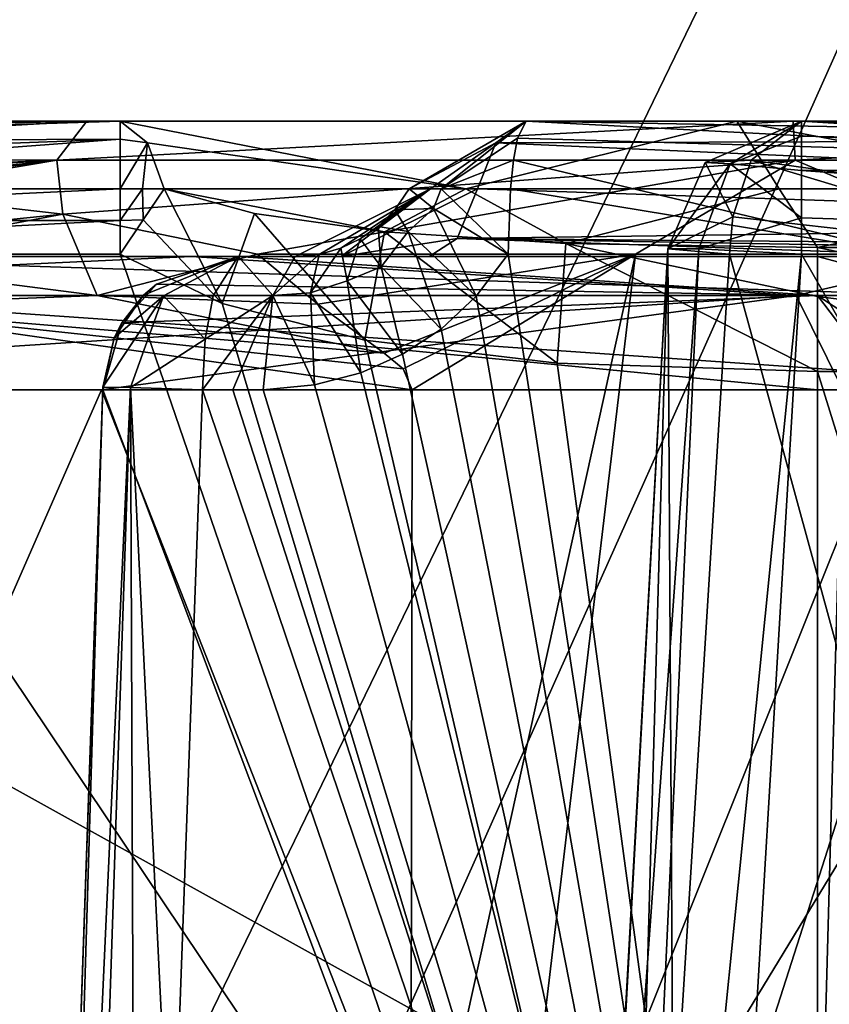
# Model space of a CAD drawing. Header units: millimetres. Extents: x -36.5 to 36.5, y -8.8 to 41.6.
# Tile 377 of 428: x 15.8 to 17, y 30.5 to 32. Entities that reach past the tile are written whole.
import ezdxf

# ---------------------------------------------------------------- set-up
doc = ezdxf.new("R2010")
doc.units = ezdxf.units.MM
doc.header["$LTSCALE"] = 65.185185
for name, color, linetype in [('1002', 7, 'CONTINUOUS'), ('1003', 7, 'CONTINUOUS'), ('1004', 7, 'CONTINUOUS'), ('1006', 7, 'CONTINUOUS'), ('1007', 7, 'CONTINUOUS'), ('1008', 7, 'CONTINUOUS'), ('1009', 7, 'CONTINUOUS'), ('1010', 7, 'CONTINUOUS'), ('1011', 7, 'CONTINUOUS'), ('1012', 7, 'CONTINUOUS'), ('326', 7, 'CONTINUOUS'), ('327', 7, 'CONTINUOUS'), ('366', 7, 'CONTINUOUS'), ('383', 7, 'CONTINUOUS'), ('525', 7, 'CONTINUOUS'), ('527', 7, 'CONTINUOUS'), ('574', 7, 'CONTINUOUS'), ('652', 7, 'CONTINUOUS'), ('658', 7, 'CONTINUOUS'), ('678', 7, 'CONTINUOUS'), ('679', 7, 'CONTINUOUS'), ('695', 7, 'CONTINUOUS'), ('806', 7, 'CONTINUOUS'), ('812', 7, 'CONTINUOUS'), ('850', 7, 'CONTINUOUS'), ('873', 7, 'CONTINUOUS'), ('874', 7, 'CONTINUOUS'), ('875', 7, 'CONTINUOUS'), ('878', 7, 'CONTINUOUS'), ('880', 7, 'CONTINUOUS'), ('882', 7, 'CONTINUOUS'), ('963', 7, 'CONTINUOUS'), ('965', 7, 'CONTINUOUS'), ('967', 7, 'CONTINUOUS'), ('971', 7, 'CONTINUOUS'), ('974', 7, 'CONTINUOUS'), ('975', 7, 'CONTINUOUS'), ('976', 7, 'CONTINUOUS'), ('977', 7, 'CONTINUOUS'), ('978', 7, 'CONTINUOUS'), ('987', 7, 'CONTINUOUS'), ('988', 7, 'CONTINUOUS'), ('992', 7, 'CONTINUOUS'), ('993', 7, 'CONTINUOUS'), ('994', 7, 'CONTINUOUS'), ('995', 7, 'CONTINUOUS')]:
    doc.layers.add(name, color=color, linetype=linetype)

msp = doc.modelspace()

# ---------------------------------------------------------------- linework, layer by layer
at = {"layer": '1002', "color": 7, "linetype": 'Continuous'}
for points in [[(15.97, 31.7, -10.5792), (15.97, 31.6534, -10.5597), (16.003, 31.7, -10.5824), (15.97, 31.7, -10.5792)], [(16.003, 31.7, -10.5824), (15.97, 31.6534, -10.5597), (16.004, 31.6544, -10.563), (16.003, 31.7, -10.5824)], [(16.0348, 31.7, -10.5918), (16.003, 31.7, -10.5824), (16.004, 31.6544, -10.563), (16.0348, 31.7, -10.5918)], [(15.97, 31.6534, -10.5597), (15.97, 31.6035, -10.5524), (16.004, 31.6544, -10.563), (15.97, 31.6534, -10.5597)]]:
    msp.add_3dface(points, dxfattribs=at)
at = {"layer": '1003', "color": 7, "linetype": 'Continuous'}
for points in [[(16.1206, 31.5306, -10.5512), (16.0348, 31.7, -10.5918), (16.004, 31.6544, -10.563), (16.1206, 31.5306, -10.5512)], [(16.0348, 31.7, -10.5918), (16.1206, 31.5306, -10.5512), (16.1682, 31.6636, -10.6129), (16.0348, 31.7, -10.5918)], [(16.1206, 31.5306, -10.5512), (16.3311, 31.4765, -10.5502), (16.1682, 31.6636, -10.6129), (16.1206, 31.5306, -10.5512)], [(16.3311, 31.4765, -10.5502), (16.3604, 31.6365, -10.6387), (16.1682, 31.6636, -10.6129), (16.3311, 31.4765, -10.5502)], [(15.97, 31.6035, -10.5524), (16.1206, 31.5306, -10.5512), (16.004, 31.6544, -10.563), (15.97, 31.6035, -10.5524)], [(16.3311, 31.4765, -10.5502), (16.6154, 31.4426, -10.5496), (16.3604, 31.6365, -10.6387), (16.3311, 31.4765, -10.5502)], [(16.6154, 31.4426, -10.5496), (16.6282, 31.6195, -10.6643), (16.3604, 31.6365, -10.6387), (16.6154, 31.4426, -10.5496)], [(16.6154, 31.4426, -10.5496), (17, 31.4301, -10.5494), (16.6282, 31.6195, -10.6643), (16.6154, 31.4426, -10.5496)], [(16.6282, 31.6195, -10.6643), (17, 31.4301, -10.5494), (17, 31.5413, -10.5855), (16.6282, 31.6195, -10.6643)], [(17, 31.6133, -10.6777), (16.6282, 31.6195, -10.6643), (17, 31.5413, -10.5855), (17, 31.6133, -10.6777)]]:
    msp.add_3dface(points, dxfattribs=at)
at = {"layer": '1004', "color": 7, "linetype": 'Continuous'}
for points in [[(17.8886, 31.4301, -10.3749), (17.4775, 31.6133, -10.6312), (17, 31.6133, -10.6777), (17.8886, 31.4301, -10.3749)], [(17.8886, 31.4301, -10.3749), (17, 31.6133, -10.6777), (17, 31.5413, -10.5855), (17.8886, 31.4301, -10.3749)], [(17, 31.4301, -10.5494), (17.8886, 31.4301, -10.3749), (17, 31.5413, -10.5855), (17, 31.4301, -10.5494)]]:
    msp.add_3dface(points, dxfattribs=at)
at = {"layer": '1006', "color": 7, "linetype": 'Continuous'}
for points in [[(17, 31.6, -5.6511), (17.1148, 31.6, -5.6537), (17.2168, 31.5426, -5.8011), (17, 31.6, -5.6511)], [(17, 31.6, -5.6511), (17.2168, 31.5426, -5.8011), (17, 31.5426, -5.7913), (17, 31.6, -5.6511)], [(17.1058, 31.4035, -5.8534), (17, 31.4035, -5.8511), (17, 31.5426, -5.7913), (17.1058, 31.4035, -5.8534)], [(17.2114, 31.4035, -5.8606), (17.1058, 31.4035, -5.8534), (17, 31.5426, -5.7913), (17.2114, 31.4035, -5.8606)], [(17.2168, 31.5426, -5.8011), (17.2114, 31.4035, -5.8606), (17, 31.5426, -5.7913), (17.2168, 31.5426, -5.8011)]]:
    msp.add_3dface(points, dxfattribs=at)
at = {"layer": '1007', "color": 7, "linetype": 'Continuous'}
for points in [[(16.0234, 31.5594, -5.7719), (16.1442, 31.6, -5.6511), (17, 31.5426, -5.7913), (16.0234, 31.5594, -5.7719)], [(16.1442, 31.6, -5.6511), (17, 31.6, -5.6511), (17, 31.5426, -5.7913), (16.1442, 31.6, -5.6511)], [(15.9723, 31.5023, -5.823), (16.0234, 31.5594, -5.7719), (17, 31.5426, -5.7913), (15.9723, 31.5023, -5.823)], [(17, 31.4035, -5.8511), (15.9723, 31.5023, -5.823), (17, 31.5426, -5.7913), (17, 31.4035, -5.8511)], [(17, 31.4035, -5.8511), (15.9442, 31.4035, -5.8511), (15.9723, 31.5023, -5.823), (17, 31.4035, -5.8511)]]:
    msp.add_3dface(points, dxfattribs=at)
at = {"layer": '1008', "color": 7, "linetype": 'Continuous'}
for points in [[(16.0042, 31.5429, -5.0636), (16.1442, 31.6, -5.0636), (16.0234, 31.5594, -5.7719), (16.0042, 31.5429, -5.0636)], [(16.1442, 31.6, -5.0636), (16.1442, 31.6, -5.6511), (16.0234, 31.5594, -5.7719), (16.1442, 31.6, -5.0636)], [(15.9723, 31.5023, -5.823), (16.0042, 31.5429, -5.0636), (16.0234, 31.5594, -5.7719), (15.9723, 31.5023, -5.823)], [(15.961, 31.4803, -5.0636), (16.0042, 31.5429, -5.0636), (15.9723, 31.5023, -5.823), (15.961, 31.4803, -5.0636)], [(15.9442, 31.4035, -5.8511), (15.961, 31.4803, -5.0636), (15.9723, 31.5023, -5.823), (15.9442, 31.4035, -5.8511)], [(15.9442, 31.4035, -5.8511), (15.9443, 31.407, -5.0636), (15.961, 31.4803, -5.0636), (15.9442, 31.4035, -5.8511)]]:
    msp.add_3dface(points, dxfattribs=at)
at = {"layer": '1009', "color": 7, "linetype": 'Continuous'}
for points in [[(16.1442, 31.6, -5.0636), (16.0042, 31.5429, -5.0636), (16.0337, 31.5422, -4.9766), (16.1442, 31.6, -5.0636)], [(16.1072, 31.5423, -4.928), (16.1442, 31.6, -5.0636), (16.0337, 31.5422, -4.9766), (16.1072, 31.5423, -4.928)], [(15.9443, 31.407, -5.0636), (15.9853, 31.4066, -4.9422), (16.0337, 31.5422, -4.9766), (15.9443, 31.407, -5.0636)], [(15.961, 31.4803, -5.0636), (15.9443, 31.407, -5.0636), (16.0337, 31.5422, -4.9766), (15.961, 31.4803, -5.0636)], [(16.0042, 31.5429, -5.0636), (15.961, 31.4803, -5.0636), (16.0337, 31.5422, -4.9766), (16.0042, 31.5429, -5.0636)], [(15.9853, 31.4066, -4.9422), (16.0957, 31.4783, -4.886), (16.0337, 31.5422, -4.9766), (15.9853, 31.4066, -4.9422)], [(16.0957, 31.4783, -4.886), (16.1072, 31.5423, -4.928), (16.0337, 31.5422, -4.9766), (16.0957, 31.4783, -4.886)], [(15.9853, 31.4066, -4.9422), (16.0915, 31.4035, -4.8707), (16.0957, 31.4783, -4.886), (15.9853, 31.4066, -4.9422)]]:
    msp.add_3dface(points, dxfattribs=at)
at = {"layer": '1010', "color": 7, "linetype": 'Continuous'}
for points in [[(16.1072, 31.5423, -4.928), (16.1953, 31.5426, -4.9056), (16.1442, 31.6, -5.0636), (16.1072, 31.5423, -4.928)], [(16.2285, 31.6, -5.0418), (16.1863, 31.6, -5.0524), (16.1442, 31.6, -5.0636), (16.2285, 31.6, -5.0418)], [(16.1953, 31.5426, -4.9056), (16.2285, 31.6, -5.0418), (16.1442, 31.6, -5.0636), (16.1953, 31.5426, -4.9056)], [(16.0915, 31.4035, -4.8707), (16.1362, 31.4035, -4.8588), (16.1953, 31.5426, -4.9056), (16.0915, 31.4035, -4.8707)], [(16.0915, 31.4035, -4.8707), (16.1953, 31.5426, -4.9056), (16.0957, 31.4783, -4.886), (16.0915, 31.4035, -4.8707)], [(16.0957, 31.4783, -4.886), (16.1953, 31.5426, -4.9056), (16.1072, 31.5423, -4.928), (16.0957, 31.4783, -4.886)], [(16.1362, 31.4035, -4.8588), (16.1811, 31.4035, -4.8475), (16.1953, 31.5426, -4.9056), (16.1362, 31.4035, -4.8588)]]:
    msp.add_3dface(points, dxfattribs=at)
at = {"layer": '1011', "color": 7, "linetype": 'Continuous'}
for points in [[(16.397, 31.7, -4.9958), (16.3756, 31.669, -5.0033), (16.4326, 31.6711, -4.8538), (16.397, 31.7, -4.9958)], [(16.3756, 31.669, -5.0033), (16.3509, 31.6447, -5.009), (16.3953, 31.6371, -4.8704), (16.3756, 31.669, -5.0033)], [(16.4326, 31.6711, -4.8538), (16.3756, 31.669, -5.0033), (16.3953, 31.6371, -4.8704), (16.4326, 31.6711, -4.8538)], [(16.4959, 31.5416, -4.7884), (16.4326, 31.6711, -4.8538), (16.3953, 31.6371, -4.8704), (16.4959, 31.5416, -4.7884)], [(16.4959, 31.5416, -4.7884), (16.5431, 31.6035, -4.7828), (16.4326, 31.6711, -4.8538), (16.4959, 31.5416, -4.7884)], [(16.3509, 31.6447, -5.009), (16.3246, 31.6262, -5.0152), (16.3553, 31.5849, -4.8633), (16.3509, 31.6447, -5.009)], [(16.3953, 31.6371, -4.8704), (16.3509, 31.6447, -5.009), (16.3553, 31.5849, -4.8633), (16.3953, 31.6371, -4.8704)], [(16.4439, 31.4927, -4.7956), (16.3953, 31.6371, -4.8704), (16.3553, 31.5849, -4.8633), (16.4439, 31.4927, -4.7956)], [(16.4439, 31.4927, -4.7956), (16.4959, 31.5416, -4.7884), (16.3953, 31.6371, -4.8704), (16.4439, 31.4927, -4.7956)], [(16.3246, 31.6262, -5.0152), (16.2958, 31.6125, -5.0225), (16.3052, 31.5642, -4.8798), (16.3246, 31.6262, -5.0152)], [(16.3553, 31.5849, -4.8633), (16.3246, 31.6262, -5.0152), (16.3052, 31.5642, -4.8798), (16.3553, 31.5849, -4.8633)], [(16.2958, 31.6125, -5.0225), (16.2637, 31.6034, -5.0312), (16.251, 31.5465, -4.8907), (16.2958, 31.6125, -5.0225)], [(16.3052, 31.5642, -4.8798), (16.2958, 31.6125, -5.0225), (16.251, 31.5465, -4.8907), (16.3052, 31.5642, -4.8798)], [(16.2637, 31.6034, -5.0312), (16.2285, 31.6, -5.0418), (16.1953, 31.5426, -4.9056), (16.2637, 31.6034, -5.0312)], [(16.251, 31.5465, -4.8907), (16.2637, 31.6034, -5.0312), (16.1953, 31.5426, -4.9056), (16.251, 31.5465, -4.8907)], [(16.3871, 31.456, -4.8047), (16.3553, 31.5849, -4.8633), (16.3052, 31.5642, -4.8798), (16.3871, 31.456, -4.8047)], [(16.3871, 31.456, -4.8047), (16.4439, 31.4927, -4.7956), (16.3553, 31.5849, -4.8633), (16.3871, 31.456, -4.8047)], [(16.3254, 31.4282, -4.8159), (16.3052, 31.5642, -4.8798), (16.251, 31.5465, -4.8907), (16.3254, 31.4282, -4.8159)], [(16.3254, 31.4282, -4.8159), (16.3871, 31.456, -4.8047), (16.3052, 31.5642, -4.8798), (16.3254, 31.4282, -4.8159)], [(16.2569, 31.4106, -4.83), (16.251, 31.5465, -4.8907), (16.1953, 31.5426, -4.9056), (16.2569, 31.4106, -4.83)], [(16.2569, 31.4106, -4.83), (16.3254, 31.4282, -4.8159), (16.251, 31.5465, -4.8907), (16.2569, 31.4106, -4.83)], [(16.1811, 31.4035, -4.8475), (16.2569, 31.4106, -4.83), (16.1953, 31.5426, -4.9056), (16.1811, 31.4035, -4.8475)]]:
    msp.add_3dface(points, dxfattribs=at)
at = {"layer": '1012', "color": 7, "linetype": 'Continuous'}
for points in [[(16.4441, 31.7, -4.8616), (16.397, 31.7, -4.9958), (16.4326, 31.6711, -4.8538), (16.4441, 31.7, -4.8616)], [(16.5431, 31.6035, -4.7828), (16.4441, 31.7, -4.8616), (16.4326, 31.6711, -4.8538), (16.5431, 31.6035, -4.7828)], [(16.5431, 31.6035, -4.7828), (16.5466, 31.7, -4.8094), (16.4441, 31.7, -4.8616), (16.5431, 31.6035, -4.7828)]]:
    msp.add_3dface(points, dxfattribs=at)
at = {"layer": '326', "color": 7, "linetype": 'Continuous'}
for points in [[(12.45, 28.6, 15.2), (19.8, 38.1, 15.2), (5, 34.1, 15.2), (12.45, 28.6, 15.2)], [(12.45, 28.6, 15.2), (19.8, 18.1294, 15.2), (19.8, 38.1, 15.2), (12.45, 28.6, 15.2)]]:
    msp.add_3dface(points, dxfattribs=at)
at = {"layer": '327', "color": 7, "linetype": 'Continuous'}
for points in [[(10.5778, 32.1, -15.2), (19.8, 38.1, -15.2), (11.0015, 19.9674, -15.2), (10.5778, 32.1, -15.2)], [(11.0015, 19.9674, -15.2), (19.8, 38.1, -15.2), (11.2017, 18.8765, -15.2), (11.0015, 19.9674, -15.2)], [(11.2017, 18.8765, -15.2), (19.8, 38.1, -15.2), (11.7087, 17.889, -15.2), (11.2017, 18.8765, -15.2)], [(11.7087, 17.889, -15.2), (19.8, 38.1, -15.2), (12.4778, 17.0915, -15.2), (11.7087, 17.889, -15.2)], [(12.4778, 17.0915, -15.2), (19.8, 38.1, -15.2), (13.4462, 16.5492, -15.2), (12.4778, 17.0915, -15.2)], [(13.4462, 16.5492, -15.2), (19.8, 38.1, -15.2), (14.5274, 16.3097, -15.2), (13.4462, 16.5492, -15.2)], [(14.5274, 16.3097, -15.2), (19.8, 38.1, -15.2), (15.6287, 16.3918, -15.2), (14.5274, 16.3097, -15.2)], [(15.6287, 16.3918, -15.2), (19.8, 38.1, -15.2), (16.6595, 16.7866, -15.2), (15.6287, 16.3918, -15.2)], [(16.6595, 16.7866, -15.2), (19.8, 38.1, -15.2), (17.5321, 17.4599, -15.2), (16.6595, 16.7866, -15.2)]]:
    msp.add_3dface(points, dxfattribs=at)
at = {"layer": '366', "color": 7, "linetype": 'Continuous'}
for points in [[(5, 29.6, 13.8833), (5, 34.1, 13.8047), (19.8, 38.1349, 13.7343), (5, 29.6, 13.8833)], [(5, 29.6, 13.8833), (19.8, 38.1349, 13.7343), (5.1343, 29.0997, 13.892), (5, 29.6, 13.8833)], [(5.1343, 29.0997, 13.892), (19.8, 38.1349, 13.7343), (5.4998, 28.7343, 13.8984), (5.1343, 29.0997, 13.892)], [(19.8, 38.1349, 13.7343), (6, 28.6, 13.9007), (5.4998, 28.7343, 13.8984), (19.8, 38.1349, 13.7343)], [(19.8, 28.6, 13.9007), (6, 28.6, 13.9007), (19.8, 38.1349, 13.7343), (19.8, 28.6, 13.9007)]]:
    msp.add_3dface(points, dxfattribs=at)
at = {"layer": '383', "color": 7, "linetype": 'Continuous'}
for points in [[(11, 28.6, -13.9007), (19.8, 28.6, -13.9007), (14.398, 31.6, -13.8484), (11, 28.6, -13.9007)], [(14.398, 31.6, -13.8484), (19.8, 28.6, -13.9007), (18.0727, 31.6, -13.8484), (14.398, 31.6, -13.8484)]]:
    msp.add_3dface(points, dxfattribs=at)
at = {"layer": '525', "color": 7, "linetype": 'Continuous'}
for points in [[(18.0727, 31.6, -13.8484), (11.3, 31.6, -10.6218), (14.484, 31.6, -13.4679), (18.0727, 31.6, -13.8484)], [(14.398, 31.6, -13.8484), (18.0727, 31.6, -13.8484), (14.5549, 31.6, -13.7728), (14.398, 31.6, -13.8484)], [(14.5931, 31.6, -13.6036), (18.0727, 31.6, -13.8484), (14.484, 31.6, -13.4679), (14.5931, 31.6, -13.6036)], [(14.5549, 31.6, -13.7728), (18.0727, 31.6, -13.8484), (14.5931, 31.6, -13.6036), (14.5549, 31.6, -13.7728)]]:
    msp.add_3dface(points, dxfattribs=at)
at = {"layer": '527', "color": 7, "linetype": 'Continuous'}
for points in [[(11.3, 31.6, -10.6218), (16.1345, 39.8134, -12.7662), (15.1563, 40.0194, -12.2962), (11.3, 31.6, -10.6218)], [(11.3, 31.6, -10.6218), (16.9309, 39.5116, -13.1514), (16.1345, 39.8134, -12.7662), (11.3, 31.6, -10.6218)], [(11.3, 31.6, -10.6218), (17.5479, 39.1233, -13.4529), (16.9309, 39.5116, -13.1514), (11.3, 31.6, -10.6218)], [(11.3, 31.6, -10.6218), (17.9573, 38.6511, -13.657), (17.5479, 39.1233, -13.4529), (11.3, 31.6, -10.6218)], [(11.3, 31.6, -10.6218), (18.0985, 38.1349, -13.7343), (17.9573, 38.6511, -13.657), (11.3, 31.6, -10.6218)], [(11.3, 31.6, -10.6218), (18.0727, 31.6, -13.8484), (18.0985, 38.1349, -13.7343), (11.3, 31.6, -10.6218)]]:
    msp.add_3dface(points, dxfattribs=at)
at = {"layer": '574', "color": 7, "linetype": 'Continuous'}
for points in [[(16.0748, 31.6, -12.9202), (14.8908, 31.6, -12.5233), (15.3897, 31.6, -12.1747), (16.0748, 31.6, -12.9202)], [(17.4108, 31.6, -12.7266), (16.0748, 31.6, -12.9202), (15.3897, 31.6, -12.1747), (17.4108, 31.6, -12.7266)], [(17.2179, 31.6, -13.2022), (16.0748, 31.6, -12.9202), (17.4108, 31.6, -12.7266), (17.2179, 31.6, -13.2022)], [(16.1442, 31.6, -5.6511), (16.1442, 31.6, -5.0636), (16.1863, 31.6, -5.0524), (16.1442, 31.6, -5.6511)], [(17, 31.6, -5.6511), (16.1442, 31.6, -5.6511), (16.4262, 31.6, -5.2964), (17, 31.6, -5.6511)], [(16.4262, 31.6, -5.2964), (16.1442, 31.6, -5.6511), (16.2962, 31.6, -5.1938), (16.4262, 31.6, -5.2964)], [(16.2962, 31.6, -5.1938), (16.1442, 31.6, -5.6511), (16.2285, 31.6, -5.0418), (16.2962, 31.6, -5.1938)], [(16.2285, 31.6, -5.0418), (16.1442, 31.6, -5.6511), (16.1863, 31.6, -5.0524), (16.2285, 31.6, -5.0418)], [(17.1148, 31.6, -5.6537), (17, 31.6, -5.6511), (16.4262, 31.6, -5.2964), (17.1148, 31.6, -5.6537)], [(17.2294, 31.6, -5.6614), (17.1148, 31.6, -5.6537), (16.4262, 31.6, -5.2964), (17.2294, 31.6, -5.6614)]]:
    msp.add_3dface(points, dxfattribs=at)
at = {"layer": '652', "color": 7, "linetype": 'Continuous'}
for points in [[(14.8179, 31.4035, -12.7094), (15.9422, 31.4035, -13.0946), (14.8013, 28.7965, -12.7518), (14.8179, 31.4035, -12.7094)], [(14.8013, 28.7965, -12.7518), (15.9422, 31.4035, -13.0946), (16.9661, 28.7965, -13.4002), (14.8013, 28.7965, -12.7518)], [(15.9422, 31.4035, -13.0946), (17.0376, 31.4035, -13.3686), (16.9661, 28.7965, -13.4002), (15.9422, 31.4035, -13.0946)], [(17.0376, 31.4035, -13.3686), (19.0978, 31.4035, -13.633), (16.9661, 28.7965, -13.4002), (17.0376, 31.4035, -13.3686)], [(16.9661, 28.7965, -13.4002), (19.0978, 31.4035, -13.633), (19.2082, 28.7965, -13.6838), (16.9661, 28.7965, -13.4002)]]:
    msp.add_3dface(points, dxfattribs=at)
at = {"layer": '658', "color": 7, "linetype": 'Continuous'}
for points in [[(15.4578, 31.4035, -11.9867), (15.7506, 28.6, -12.0371), (17.4554, 31.4035, -12.5315), (15.4578, 31.4035, -11.9867)], [(15.7506, 28.6, -12.0371), (17.7106, 28.6, -12.5269), (17.4554, 31.4035, -12.5315), (15.7506, 28.6, -12.0371)]]:
    msp.add_3dface(points, dxfattribs=at)
at = {"layer": '678', "color": 7, "linetype": 'Continuous'}
for points in [[(16.787, 30.2733, 11.296), (17.6378, 28.7965, 11.7313), (16.8701, 31.6035, 11.3219), (16.787, 30.2733, 11.296)], [(16.8701, 31.6035, 11.3219), (17.6378, 28.7965, 11.7313), (17.3626, 31.6035, 11.5776), (16.8701, 31.6035, 11.3219)]]:
    msp.add_3dface(points, dxfattribs=at)
at = {"layer": '679', "color": 7, "linetype": 'Continuous'}
for points in [[(16.1729, 31.6035, -11.5469), (16.7314, 31.6035, -11.6371), (16.262, 31.5296, -11.569), (16.1729, 31.6035, -11.5469)], [(16.262, 31.5296, -11.569), (16.7314, 31.6035, -11.6371), (16.3601, 31.4576, -11.5903), (16.262, 31.5296, -11.569)], [(16.3601, 31.4576, -11.5903), (16.7314, 31.6035, -11.6371), (16.3878, 31.4343, -11.5958), (16.3601, 31.4576, -11.5903)], [(16.3878, 31.4343, -11.5958), (16.7314, 31.6035, -11.6371), (16.4011, 31.4035, -11.5987), (16.3878, 31.4343, -11.5958)], [(16.7314, 31.6035, -11.6371), (17.2972, 31.6035, -11.6347), (16.3971, 28.7965, -11.6442), (16.7314, 31.6035, -11.6371)], [(16.3971, 28.7965, -11.6442), (17.2972, 31.6035, -11.6347), (17.4494, 28.7965, -11.6676), (16.3971, 28.7965, -11.6442)], [(16.3991, 30.1016, -11.6214), (16.7314, 31.6035, -11.6371), (16.3971, 28.7965, -11.6442), (16.3991, 30.1016, -11.6214)], [(16.4011, 31.4035, -11.5987), (16.7314, 31.6035, -11.6371), (16.3991, 30.1016, -11.6214), (16.4011, 31.4035, -11.5987)], [(16.5431, 31.6035, -4.7828), (16.4959, 31.5416, -4.7884), (16.9735, 28.7965, -4.7035), (16.5431, 31.6035, -4.7828)], [(17.133, 31.6035, -4.755), (16.5431, 31.6035, -4.7828), (16.9735, 28.7965, -4.7035), (17.133, 31.6035, -4.755)], [(18.0194, 28.7965, -4.8553), (17.133, 31.6035, -4.755), (16.9735, 28.7965, -4.7035), (18.0194, 28.7965, -4.8553)], [(16.4959, 31.5416, -4.7884), (16.4439, 31.4927, -4.7956), (16.9735, 28.7965, -4.7035), (16.4959, 31.5416, -4.7884)], [(16.4439, 31.4927, -4.7956), (16.3871, 31.456, -4.8047), (16.9735, 28.7965, -4.7035), (16.4439, 31.4927, -4.7956)], [(16.3871, 31.456, -4.8047), (16.3254, 31.4282, -4.8159), (16.9735, 28.7965, -4.7035), (16.3871, 31.456, -4.8047)], [(16.3254, 31.4282, -4.8159), (16.2569, 31.4106, -4.83), (16.9735, 28.7965, -4.7035), (16.3254, 31.4282, -4.8159)], [(16.046, 30.1637, -4.8609), (16.9735, 28.7965, -4.7035), (16.0915, 31.4035, -4.8707), (16.046, 30.1637, -4.8609)], [(16.0915, 31.4035, -4.8707), (16.9735, 28.7965, -4.7035), (16.1362, 31.4035, -4.8588), (16.0915, 31.4035, -4.8707)], [(16.9735, 28.7965, -4.7035), (16.1811, 31.4035, -4.8475), (16.1362, 31.4035, -4.8588), (16.9735, 28.7965, -4.7035)], [(16.2569, 31.4106, -4.83), (16.1811, 31.4035, -4.8475), (16.9735, 28.7965, -4.7035), (16.2569, 31.4106, -4.83)]]:
    msp.add_3dface(points, dxfattribs=at)
at = {"layer": '695', "color": 7, "linetype": 'Continuous'}
for points in [[(14.992, 31.8, -10.7524), (15.97, 31.8, -10.7524), (16.8811, 31.8, -10.9495), (14.992, 31.8, -10.7524)], [(15.9206, 31.8, -11.2628), (14.992, 31.8, -10.7524), (16.8811, 31.8, -10.9495), (15.9206, 31.8, -11.2628)], [(16.9642, 31.8, -11.4474), (15.9206, 31.8, -11.2628), (18.0127, 31.8, -11.2856), (16.9642, 31.8, -11.4474)], [(18.0127, 31.8, -11.2856), (15.9206, 31.8, -11.2628), (16.8811, 31.8, -10.9495), (18.0127, 31.8, -11.2856)], [(17.6479, 31.8, -5.0176), (18.6384, 31.8, -5.396), (16.5696, 31.8, -4.981), (17.6479, 31.8, -5.0176)], [(16.5696, 31.8, -4.981), (18.6384, 31.8, -5.396), (18.1388, 31.8, -5.6943), (16.5696, 31.8, -4.981)], [(17.1159, 31.8, -4.9548), (17.6479, 31.8, -5.0176), (16.5696, 31.8, -4.981), (17.1159, 31.8, -4.9548)], [(17.8185, 31.8, -10.8279), (18.0127, 31.8, -11.2856), (16.8811, 31.8, -10.9495), (17.8185, 31.8, -10.8279)], [(16.9763, 31.8, 11.1524), (17.9311, 31.8, 11.5549), (18.7, 31.8, 11.1524), (16.9763, 31.8, 11.1524)]]:
    msp.add_3dface(points, dxfattribs=at)
at = {"layer": '806', "color": 7, "linetype": 'Continuous'}
for points in [[(16.8973, 30.2733, 10.9292), (16.9763, 31.6035, 10.9524), (18.7, 28.6, 10.9), (16.8973, 30.2733, 10.9292)], [(18.7, 28.6, 10.9), (16.9763, 31.6035, 10.9524), (18.7, 31.6035, 10.9524), (18.7, 28.6, 10.9)]]:
    msp.add_3dface(points, dxfattribs=at)
at = {"layer": '812', "color": 7, "linetype": 'Continuous'}
for points in [[(16.4011, 31.4035, -11.5987), (16.3991, 30.1016, -11.6214), (15.5259, 31.4035, -11.5987), (16.4011, 31.4035, -11.5987)], [(15.5259, 31.4035, -11.5987), (16.3991, 30.1016, -11.6214), (15.6734, 29.9453, -11.6242), (15.5259, 31.4035, -11.5987)]]:
    msp.add_3dface(points, dxfattribs=at)
at = {"layer": '850', "color": 7, "linetype": 'Continuous'}
for points in [[(16.6229, 28.8046, 11.0435), (16.6243, 28.8024, 11.1679), (16.7789, 31.6115, 11.1825), (16.6229, 28.8046, 11.0435)], [(16.6953, 28.8024, 10.9423), (16.6229, 28.8046, 11.0435), (16.8249, 31.6115, 11.0221), (16.6953, 28.8024, 10.9423)], [(16.8249, 31.6115, 11.0221), (16.6229, 28.8046, 11.0435), (16.7789, 31.6115, 11.1825), (16.8249, 31.6115, 11.0221)], [(16.6243, 28.8024, 11.1679), (16.699, 28.7965, 11.2674), (16.7789, 31.6115, 11.1825), (16.6243, 28.8024, 11.1679)], [(16.9763, 31.6035, 10.9524), (16.6953, 28.8024, 10.9423), (16.8249, 31.6115, 11.0221), (16.9763, 31.6035, 10.9524)], [(16.699, 28.7965, 11.2674), (16.787, 30.2733, 11.296), (16.7789, 31.6115, 11.1825), (16.699, 28.7965, 11.2674)], [(16.787, 30.2733, 11.296), (16.8701, 31.6035, 11.3219), (16.7789, 31.6115, 11.1825), (16.787, 30.2733, 11.296)], [(16.9763, 31.6035, 10.9524), (16.8973, 30.2733, 10.9292), (16.6953, 28.8024, 10.9423), (16.9763, 31.6035, 10.9524)]]:
    msp.add_3dface(points, dxfattribs=at)
at = {"layer": '873', "color": 7, "linetype": 'Continuous'}
for points in [[(16.9763, 31.8, 11.1524), (18.7, 31.8, 11.1524), (18.7, 31.7427, 11.0122), (16.9763, 31.8, 11.1524)], [(16.9763, 31.7779, 11.0611), (16.9763, 31.8, 11.1524), (18.7, 31.7427, 11.0122), (16.9763, 31.7779, 11.0611)], [(16.9763, 31.7274, 10.9983), (16.9763, 31.7779, 11.0611), (18.7, 31.7427, 11.0122), (16.9763, 31.7274, 10.9983)], [(18.7, 31.6035, 10.9524), (16.9763, 31.7274, 10.9983), (18.7, 31.7427, 11.0122), (18.7, 31.6035, 10.9524)], [(18.7, 31.6035, 10.9524), (16.9763, 31.6571, 10.9607), (16.9763, 31.7274, 10.9983), (18.7, 31.6035, 10.9524)], [(18.7, 31.6035, 10.9524), (16.9763, 31.6035, 10.9524), (16.9763, 31.6571, 10.9607), (18.7, 31.6035, 10.9524)]]:
    msp.add_3dface(points, dxfattribs=at)
at = {"layer": '874', "color": 7, "linetype": 'Continuous'}
for points in [[(16.9019, 31.7427, 11.2712), (16.9763, 31.8, 11.1524), (16.8342, 31.739, 11.1746), (16.9019, 31.7427, 11.2712)], [(16.9763, 31.8, 11.1524), (16.8713, 31.7371, 11.0515), (16.8342, 31.739, 11.1746), (16.9763, 31.8, 11.1524)], [(16.8713, 31.7371, 11.0515), (16.9763, 31.8, 11.1524), (16.9763, 31.7779, 11.0611), (16.8713, 31.7371, 11.0515)], [(16.9763, 31.7274, 10.9983), (16.8713, 31.7371, 11.0515), (16.9763, 31.7779, 11.0611), (16.9763, 31.7274, 10.9983)], [(16.7789, 31.6115, 11.1825), (16.875, 31.6587, 11.3145), (16.8342, 31.739, 11.1746), (16.7789, 31.6115, 11.1825)], [(16.8713, 31.7371, 11.0515), (16.7789, 31.6115, 11.1825), (16.8342, 31.739, 11.1746), (16.8713, 31.7371, 11.0515)], [(16.8249, 31.6115, 11.0221), (16.7789, 31.6115, 11.1825), (16.8713, 31.7371, 11.0515), (16.8249, 31.6115, 11.0221)], [(16.9763, 31.6571, 10.9607), (16.8249, 31.6115, 11.0221), (16.8713, 31.7371, 11.0515), (16.9763, 31.6571, 10.9607)], [(16.875, 31.6587, 11.3145), (16.9019, 31.7427, 11.2712), (16.8342, 31.739, 11.1746), (16.875, 31.6587, 11.3145)], [(16.9763, 31.6571, 10.9607), (16.8713, 31.7371, 11.0515), (16.9763, 31.7274, 10.9983), (16.9763, 31.6571, 10.9607)], [(16.7789, 31.6115, 11.1825), (16.8701, 31.6035, 11.3219), (16.875, 31.6587, 11.3145), (16.7789, 31.6115, 11.1825)], [(16.9763, 31.6035, 10.9524), (16.8249, 31.6115, 11.0221), (16.9763, 31.6571, 10.9607), (16.9763, 31.6035, 10.9524)]]:
    msp.add_3dface(points, dxfattribs=at)
at = {"layer": '875', "color": 7, "linetype": 'Continuous'}
for points in [[(16.9763, 31.8, 11.1524), (16.9019, 31.7427, 11.2712), (17.9037, 31.7427, 11.6929), (16.9763, 31.8, 11.1524)], [(17.9311, 31.8, 11.5549), (16.9763, 31.8, 11.1524), (17.9037, 31.7427, 11.6929), (17.9311, 31.8, 11.5549)], [(16.875, 31.6587, 11.3145), (17.3626, 31.6035, 11.5776), (16.9019, 31.7427, 11.2712), (16.875, 31.6587, 11.3145)], [(17.3626, 31.6035, 11.5776), (17.8896, 31.6035, 11.751), (16.9019, 31.7427, 11.2712), (17.3626, 31.6035, 11.5776)], [(16.9019, 31.7427, 11.2712), (17.8896, 31.6035, 11.751), (17.9037, 31.7427, 11.6929), (16.9019, 31.7427, 11.2712)], [(16.8701, 31.6035, 11.3219), (17.3626, 31.6035, 11.5776), (16.875, 31.6587, 11.3145), (16.8701, 31.6035, 11.3219)]]:
    msp.add_3dface(points, dxfattribs=at)
at = {"layer": '878', "color": 7, "linetype": 'Continuous'}
for points in [[(15.5259, 31.5426, -11.5389), (15.5259, 31.5955, -11.441), (15.9357, 31.5425, -11.539), (15.5259, 31.5426, -11.5389)], [(15.5259, 31.5269, -11.5533), (15.5259, 31.5426, -11.5389), (15.9357, 31.5425, -11.539), (15.5259, 31.5269, -11.5533)], [(16.3601, 31.4576, -11.5903), (15.5259, 31.5269, -11.5533), (15.9357, 31.5425, -11.539), (16.3601, 31.4576, -11.5903)], [(16.3601, 31.4576, -11.5903), (16.3878, 31.4343, -11.5958), (15.5259, 31.5269, -11.5533), (16.3601, 31.4576, -11.5903)], [(16.3878, 31.4343, -11.5958), (16.4011, 31.4035, -11.5987), (15.5259, 31.5269, -11.5533), (16.3878, 31.4343, -11.5958)], [(16.4011, 31.4035, -11.5987), (15.5259, 31.4035, -11.5987), (15.5259, 31.5269, -11.5533), (16.4011, 31.4035, -11.5987)]]:
    msp.add_3dface(points, dxfattribs=at)
at = {"layer": '880', "color": 7, "linetype": 'Continuous'}
for points in [[(17.4108, 31.6, -12.7266), (15.3897, 31.6, -12.1747), (17.1891, 31.5426, -12.5398), (17.4108, 31.6, -12.7266)], [(15.3897, 31.6, -12.1747), (15.4374, 31.5426, -12.0429), (17.1891, 31.5426, -12.5398), (15.3897, 31.6, -12.1747)], [(15.4578, 31.4035, -11.9867), (17.4554, 31.4035, -12.5315), (15.4374, 31.5426, -12.0429), (15.4578, 31.4035, -11.9867)], [(15.4374, 31.5426, -12.0429), (17.4554, 31.4035, -12.5315), (17.1891, 31.5426, -12.5398), (15.4374, 31.5426, -12.0429)]]:
    msp.add_3dface(points, dxfattribs=at)
at = {"layer": '882', "color": 7, "linetype": 'Continuous'}
for points in [[(14.8908, 31.6, -12.5233), (16.0748, 31.6, -12.9202), (14.8397, 31.5426, -12.6538), (14.8908, 31.6, -12.5233)], [(14.8397, 31.5426, -12.6538), (16.0748, 31.6, -12.9202), (16.9688, 31.5426, -13.2931), (14.8397, 31.5426, -12.6538)], [(16.0748, 31.6, -12.9202), (17.2179, 31.6, -13.2022), (16.9688, 31.5426, -13.2931), (16.0748, 31.6, -12.9202)], [(17.2179, 31.6, -13.2022), (19.1736, 31.5426, -13.5768), (16.9688, 31.5426, -13.2931), (17.2179, 31.6, -13.2022)], [(15.9422, 31.4035, -13.0946), (14.8179, 31.4035, -12.7094), (16.9688, 31.5426, -13.2931), (15.9422, 31.4035, -13.0946)], [(14.8179, 31.4035, -12.7094), (14.8397, 31.5426, -12.6538), (16.9688, 31.5426, -13.2931), (14.8179, 31.4035, -12.7094)], [(17.0376, 31.4035, -13.3686), (15.9422, 31.4035, -13.0946), (16.9688, 31.5426, -13.2931), (17.0376, 31.4035, -13.3686)], [(19.1736, 31.5426, -13.5768), (17.0376, 31.4035, -13.3686), (16.9688, 31.5426, -13.2931), (19.1736, 31.5426, -13.5768)]]:
    msp.add_3dface(points, dxfattribs=at)
at = {"layer": '963', "color": 7, "linetype": 'Continuous'}
for points in [[(17, 31.4301, -10.5494), (17, 28.6, -10.5), (17.8802, 28.6, -10.3249), (17, 31.4301, -10.5494)], [(17.8886, 31.4301, -10.3749), (17, 31.4301, -10.5494), (17.8802, 28.6, -10.3249), (17.8886, 31.4301, -10.3749)], [(17.593, 31.4177, -5.9269), (17, 28.6, -5.9), (17.2114, 31.4035, -5.8606), (17.593, 31.4177, -5.9269)], [(17, 28.6, -5.9), (17.593, 31.4177, -5.9269), (17.8802, 28.6, -6.0751), (17, 28.6, -5.9)], [(17, 28.6, -5.9), (17, 31.4035, -5.8511), (17.1058, 31.4035, -5.8534), (17, 28.6, -5.9)], [(17.2114, 31.4035, -5.8606), (17, 28.6, -5.9), (17.1058, 31.4035, -5.8534), (17.2114, 31.4035, -5.8606)]]:
    msp.add_3dface(points, dxfattribs=at)
at = {"layer": '965', "color": 7, "linetype": 'Continuous'}
for points in [[(14.992, 31.6035, -10.5524), (14.9469, 31.5412, -10.5513), (17, 28.6, -10.5), (14.992, 31.6035, -10.5524)], [(15.97, 31.6035, -10.5524), (14.992, 31.6035, -10.5524), (17, 28.6, -10.5), (15.97, 31.6035, -10.5524)], [(16.1206, 31.5306, -10.5512), (15.97, 31.6035, -10.5524), (17, 28.6, -10.5), (16.1206, 31.5306, -10.5512)], [(14.9469, 31.5412, -10.5513), (14.8969, 31.492, -10.5505), (17, 28.6, -10.5), (14.9469, 31.5412, -10.5513)], [(16.3311, 31.4765, -10.5502), (16.1206, 31.5306, -10.5512), (17, 28.6, -10.5), (16.3311, 31.4765, -10.5502)], [(14.8969, 31.492, -10.5505), (14.8419, 31.455, -10.5498), (17, 28.6, -10.5), (14.8969, 31.492, -10.5505)], [(16.6154, 31.4426, -10.5496), (16.3311, 31.4765, -10.5502), (17, 28.6, -10.5), (16.6154, 31.4426, -10.5496)], [(14.8419, 31.455, -10.5498), (14.7828, 31.4276, -10.5494), (17, 28.6, -10.5), (14.8419, 31.455, -10.5498)], [(17, 31.4301, -10.5494), (16.6154, 31.4426, -10.5496), (17, 28.6, -10.5), (17, 31.4301, -10.5494)], [(14.7828, 31.4276, -10.5494), (14.7175, 31.4104, -10.5491), (17, 28.6, -10.5), (14.7828, 31.4276, -10.5494)], [(12.6, 31.4035, -10.5489), (12.6, 28.6, -10.5), (17, 28.6, -10.5), (12.6, 31.4035, -10.5489)], [(14.6456, 31.4035, -10.5489), (12.6, 31.4035, -10.5489), (17, 28.6, -10.5), (14.6456, 31.4035, -10.5489)], [(14.7175, 31.4104, -10.5491), (14.6456, 31.4035, -10.5489), (17, 28.6, -10.5), (14.7175, 31.4104, -10.5491)]]:
    msp.add_3dface(points, dxfattribs=at)
at = {"layer": '967', "color": 7, "linetype": 'Continuous'}
for points in [[(15.8511, 28.7388, -5.8976), (15.9442, 31.4035, -5.8511), (17, 28.6, -5.9), (15.8511, 28.7388, -5.8976)], [(15.9442, 31.4035, -5.8511), (17, 31.4035, -5.8511), (17, 28.6, -5.9), (15.9442, 31.4035, -5.8511)]]:
    msp.add_3dface(points, dxfattribs=at)
at = {"layer": '971', "color": 7, "linetype": 'Continuous'}
for points in [[(15.9442, 31.4035, -5.8511), (15.8511, 28.7388, -5.8976), (15.9443, 31.407, -5.0636), (15.9442, 31.4035, -5.8511)], [(15.9443, 31.407, -5.0636), (15.8511, 28.7388, -5.8976), (15.9009, 30.1646, -5.0532), (15.9443, 31.407, -5.0636)]]:
    msp.add_3dface(points, dxfattribs=at)
at = {"layer": '974', "color": 7, "linetype": 'Continuous'}
for points in [[(15.9443, 31.407, -5.0636), (15.9009, 30.1646, -5.0532), (15.8654, 28.7929, -4.973), (15.9443, 31.407, -5.0636)], [(15.9853, 31.4066, -4.9422), (15.9443, 31.407, -5.0636), (15.8654, 28.7929, -4.973), (15.9853, 31.4066, -4.9422)], [(15.8976, 28.7936, -4.9164), (15.9853, 31.4066, -4.9422), (15.8654, 28.7929, -4.973), (15.8976, 28.7936, -4.9164)], [(15.9957, 28.7965, -4.8508), (15.9853, 31.4066, -4.9422), (15.8976, 28.7936, -4.9164), (15.9957, 28.7965, -4.8508)], [(15.9957, 28.7965, -4.8508), (16.046, 30.1637, -4.8609), (15.9853, 31.4066, -4.9422), (15.9957, 28.7965, -4.8508)], [(16.046, 30.1637, -4.8609), (16.0915, 31.4035, -4.8707), (15.9853, 31.4066, -4.9422), (16.046, 30.1637, -4.8609)]]:
    msp.add_3dface(points, dxfattribs=at)
at = {"layer": '975', "color": 7, "linetype": 'Continuous'}
for points in [[(16.8811, 31.8, -10.9495), (15.97, 31.8, -10.7524), (16.4808, 31.7, -10.7264), (16.8811, 31.8, -10.9495)], [(15.97, 31.8, -10.7524), (16.0104, 31.7683, -10.6521), (16.4808, 31.7, -10.7264), (15.97, 31.8, -10.7524)], [(16.9433, 31.7, -10.7786), (16.8811, 31.8, -10.9495), (16.4808, 31.7, -10.7264), (16.9433, 31.7, -10.7786)], [(17.8185, 31.8, -10.8279), (16.8811, 31.8, -10.9495), (17.4074, 31.7, -10.7468), (17.8185, 31.8, -10.8279)], [(17.4074, 31.7, -10.7468), (16.8811, 31.8, -10.9495), (16.9433, 31.7, -10.7786), (17.4074, 31.7, -10.7468)], [(16.0104, 31.7683, -10.6521), (16.0348, 31.7, -10.5918), (16.4808, 31.7, -10.7264), (16.0104, 31.7683, -10.6521)]]:
    msp.add_3dface(points, dxfattribs=at)
at = {"layer": '976', "color": 7, "linetype": 'Continuous'}
for points in [[(16.5696, 31.8, -4.981), (18.0975, 31.7732, -5.7853), (16.5247, 31.7681, -5.0797), (16.5696, 31.8, -4.981)], [(16.5696, 31.8, -4.981), (18.1388, 31.8, -5.6943), (18.0975, 31.7732, -5.7853), (16.5696, 31.8, -4.981)], [(16.5247, 31.7681, -5.0797), (18.0672, 31.7, -5.8519), (16.4979, 31.7, -5.1387), (16.5247, 31.7681, -5.0797)], [(18.0975, 31.7732, -5.7853), (18.0672, 31.7, -5.8519), (16.5247, 31.7681, -5.0797), (18.0975, 31.7732, -5.7853)]]:
    msp.add_3dface(points, dxfattribs=at)
at = {"layer": '977', "color": 7, "linetype": 'Continuous'}
for points in [[(16.5696, 31.8, -4.981), (16.5247, 31.7681, -5.0797), (16.397, 31.7, -4.9958), (16.5696, 31.8, -4.981)], [(16.5696, 31.8, -4.981), (16.397, 31.7, -4.9958), (16.4441, 31.7, -4.8616), (16.5696, 31.8, -4.981)], [(16.5567, 31.7749, -4.8848), (16.5696, 31.8, -4.981), (16.4441, 31.7, -4.8616), (16.5567, 31.7749, -4.8848)], [(16.397, 31.7, -4.9958), (16.5247, 31.7681, -5.0797), (16.4285, 31.7, -5.0815), (16.397, 31.7, -4.9958)], [(16.5247, 31.7681, -5.0797), (16.4979, 31.7, -5.1387), (16.4285, 31.7, -5.0815), (16.5247, 31.7681, -5.0797)], [(16.551, 31.7427, -4.8421), (16.5567, 31.7749, -4.8848), (16.4441, 31.7, -4.8616), (16.551, 31.7427, -4.8421)], [(16.5466, 31.7, -4.8094), (16.551, 31.7427, -4.8421), (16.4441, 31.7, -4.8616), (16.5466, 31.7, -4.8094)]]:
    msp.add_3dface(points, dxfattribs=at)
at = {"layer": '978', "color": 7, "linetype": 'Continuous'}
for points in [[(15.9206, 31.8, -11.2628), (15.8761, 31.7427, -11.3959), (14.9054, 31.7428, -10.8625), (15.9206, 31.8, -11.2628)], [(15.9206, 31.8, -11.2628), (14.9054, 31.7428, -10.8625), (14.9365, 31.7787, -10.8229), (15.9206, 31.8, -11.2628)], [(14.9488, 31.7874, -10.8073), (15.9206, 31.8, -11.2628), (14.9365, 31.7787, -10.8229), (14.9488, 31.7874, -10.8073)], [(14.992, 31.8, -10.7524), (15.9206, 31.8, -11.2628), (14.9488, 31.7874, -10.8073), (14.992, 31.8, -10.7524)], [(15.9206, 31.8, -11.2628), (16.9642, 31.8, -11.4474), (15.8761, 31.7427, -11.3959), (15.9206, 31.8, -11.2628)], [(16.9642, 31.8, -11.4474), (16.967, 31.7427, -11.5876), (15.8761, 31.7427, -11.3959), (16.9642, 31.8, -11.4474)], [(16.5696, 31.8, -4.981), (16.5567, 31.7749, -4.8848), (17.6581, 31.7427, -4.8767), (16.5696, 31.8, -4.981)], [(17.1159, 31.8, -4.9548), (16.5696, 31.8, -4.981), (17.6581, 31.7427, -4.8767), (17.1159, 31.8, -4.9548)], [(16.9642, 31.8, -11.4474), (18.0127, 31.8, -11.2856), (16.967, 31.7427, -11.5876), (16.9642, 31.8, -11.4474)], [(18.0127, 31.8, -11.2856), (18.0615, 31.7427, -11.4172), (16.967, 31.7427, -11.5876), (18.0127, 31.8, -11.2856)], [(16.5567, 31.7749, -4.8848), (16.551, 31.7427, -4.8421), (17.6581, 31.7427, -4.8767), (16.5567, 31.7749, -4.8848)], [(14.9054, 31.7428, -10.8625), (15.8761, 31.7427, -11.3959), (14.8849, 31.7, -10.8885), (14.9054, 31.7428, -10.8625)], [(14.8849, 31.7, -10.8885), (15.8761, 31.7427, -11.3959), (15.1717, 31.7, -11.0913), (14.8849, 31.7, -10.8885)], [(15.1717, 31.7, -11.0913), (15.8761, 31.7427, -11.3959), (15.4779, 31.7, -11.2635), (15.1717, 31.7, -11.0913)], [(15.4779, 31.7, -11.2635), (15.8761, 31.7427, -11.3959), (15.5415, 31.6985, -11.2952), (15.4779, 31.7, -11.2635)], [(15.5415, 31.6985, -11.2952), (15.8761, 31.7427, -11.3959), (15.5979, 31.6955, -11.323), (15.5415, 31.6985, -11.2952)], [(15.5979, 31.6955, -11.323), (15.8761, 31.7427, -11.3959), (15.8854, 31.6625, -11.4519), (15.5979, 31.6955, -11.323)], [(15.8761, 31.7427, -11.3959), (16.967, 31.7427, -11.5876), (15.8854, 31.6625, -11.4519), (15.8761, 31.7427, -11.3959)], [(16.967, 31.7427, -11.5876), (16.1729, 31.6035, -11.5469), (15.8854, 31.6625, -11.4519), (16.967, 31.7427, -11.5876)], [(16.7314, 31.6035, -11.6371), (16.1729, 31.6035, -11.5469), (16.967, 31.7427, -11.5876), (16.7314, 31.6035, -11.6371)], [(17.133, 31.6035, -4.755), (16.551, 31.7427, -4.8421), (16.5466, 31.7, -4.8094), (17.133, 31.6035, -4.755)], [(16.551, 31.7427, -4.8421), (17.133, 31.6035, -4.755), (17.6581, 31.7427, -4.8767), (16.551, 31.7427, -4.8421)], [(17.2972, 31.6035, -11.6347), (16.7314, 31.6035, -11.6371), (16.967, 31.7427, -11.5876), (17.2972, 31.6035, -11.6347)], [(18.0615, 31.7427, -11.4172), (17.2972, 31.6035, -11.6347), (16.967, 31.7427, -11.5876), (18.0615, 31.7427, -11.4172)], [(16.5431, 31.6035, -4.7828), (17.133, 31.6035, -4.755), (16.5466, 31.7, -4.8094), (16.5431, 31.6035, -4.7828)]]:
    msp.add_3dface(points, dxfattribs=at)
at = {"layer": '987', "color": 7, "linetype": 'Continuous'}
for points in [[(15.97, 31.8, -10.7524), (14.992, 31.8, -10.7524), (14.992, 31.769, -10.6454), (15.97, 31.8, -10.7524)], [(15.97, 31.8, -10.7524), (14.992, 31.769, -10.6454), (15.97, 31.7734, -10.6527), (15.97, 31.8, -10.7524)], [(14.992, 31.769, -10.6454), (14.992, 31.7376, -10.6072), (15.97, 31.7734, -10.6527), (14.992, 31.769, -10.6454)], [(14.992, 31.7376, -10.6072), (14.992, 31.7, -10.5792), (15.97, 31.7734, -10.6527), (14.992, 31.7376, -10.6072)], [(14.992, 31.7, -10.5792), (15.97, 31.7, -10.5792), (15.97, 31.7734, -10.6527), (14.992, 31.7, -10.5792)], [(15.97, 31.7, -10.5792), (14.992, 31.7, -10.5792), (14.992, 31.6534, -10.5597), (15.97, 31.7, -10.5792)], [(15.97, 31.6534, -10.5597), (15.97, 31.7, -10.5792), (14.992, 31.6534, -10.5597), (15.97, 31.6534, -10.5597)], [(14.992, 31.6035, -10.5524), (15.97, 31.6035, -10.5524), (15.97, 31.6534, -10.5597), (14.992, 31.6035, -10.5524)], [(14.992, 31.6035, -10.5524), (15.97, 31.6534, -10.5597), (14.992, 31.6534, -10.5597), (14.992, 31.6035, -10.5524)]]:
    msp.add_3dface(points, dxfattribs=at)
at = {"layer": '988', "color": 7, "linetype": 'Continuous'}
for points in [[(16.0104, 31.7683, -10.6521), (15.97, 31.8, -10.7524), (15.97, 31.7734, -10.6527), (16.0104, 31.7683, -10.6521)], [(15.97, 31.7, -10.5792), (16.0104, 31.7683, -10.6521), (15.97, 31.7734, -10.6527), (15.97, 31.7, -10.5792)], [(16.0104, 31.7683, -10.6521), (15.97, 31.7, -10.5792), (16.003, 31.7, -10.5824), (16.0104, 31.7683, -10.6521)], [(16.0348, 31.7, -10.5918), (16.0104, 31.7683, -10.6521), (16.003, 31.7, -10.5824), (16.0348, 31.7, -10.5918)]]:
    msp.add_3dface(points, dxfattribs=at)
at = {"layer": '992', "color": 7, "linetype": 'Continuous'}
for points in [[(15.5979, 31.6955, -11.323), (15.8854, 31.6625, -11.4519), (15.5657, 31.6301, -11.3713), (15.5979, 31.6955, -11.323)], [(15.5259, 31.5955, -11.441), (15.8854, 31.6625, -11.4519), (15.9357, 31.5425, -11.539), (15.5259, 31.5955, -11.441)], [(15.8854, 31.6625, -11.4519), (15.5259, 31.5955, -11.441), (15.5657, 31.6301, -11.3713), (15.8854, 31.6625, -11.4519)], [(15.8854, 31.6625, -11.4519), (16.1729, 31.6035, -11.5469), (15.9357, 31.5425, -11.539), (15.8854, 31.6625, -11.4519)], [(16.1729, 31.6035, -11.5469), (16.262, 31.5296, -11.569), (15.9357, 31.5425, -11.539), (16.1729, 31.6035, -11.5469)], [(16.262, 31.5296, -11.569), (16.3601, 31.4576, -11.5903), (15.9357, 31.5425, -11.539), (16.262, 31.5296, -11.569)]]:
    msp.add_3dface(points, dxfattribs=at)
at = {"layer": '993', "color": 7, "linetype": 'Continuous'}
for points in [[(16.4676, 31.6268, -5.2054), (16.4979, 31.7, -5.1387), (18.0493, 31.6479, -5.8914), (16.4676, 31.6268, -5.2054)], [(16.4979, 31.7, -5.1387), (18.0672, 31.7, -5.8519), (18.0493, 31.6479, -5.8914), (16.4979, 31.7, -5.1387)], [(18.0252, 31.6133, -5.9444), (16.4676, 31.6268, -5.2054), (18.0493, 31.6479, -5.8914), (18.0252, 31.6133, -5.9444)], [(17.2294, 31.6, -5.6614), (16.4262, 31.6, -5.2964), (16.4676, 31.6268, -5.2054), (17.2294, 31.6, -5.6614)], [(17.2294, 31.6, -5.6614), (16.4676, 31.6268, -5.2054), (17.6216, 31.6071, -5.7816), (17.2294, 31.6, -5.6614)], [(16.4676, 31.6268, -5.2054), (18.0252, 31.6133, -5.9444), (17.6216, 31.6071, -5.7816), (16.4676, 31.6268, -5.2054)]]:
    msp.add_3dface(points, dxfattribs=at)
at = {"layer": '994', "color": 7, "linetype": 'Continuous'}
for points in [[(16.4808, 31.7, -10.7264), (16.0348, 31.7, -10.5918), (16.3604, 31.6365, -10.6387), (16.4808, 31.7, -10.7264)], [(16.3604, 31.6365, -10.6387), (16.0348, 31.7, -10.5918), (16.1682, 31.6636, -10.6129), (16.3604, 31.6365, -10.6387)], [(16.6282, 31.6195, -10.6643), (16.4808, 31.7, -10.7264), (16.3604, 31.6365, -10.6387), (16.6282, 31.6195, -10.6643)], [(16.9433, 31.7, -10.7786), (16.4808, 31.7, -10.7264), (16.6282, 31.6195, -10.6643), (16.9433, 31.7, -10.7786)], [(17, 31.6133, -10.6777), (16.9433, 31.7, -10.7786), (16.6282, 31.6195, -10.6643), (17, 31.6133, -10.6777)], [(17.4074, 31.7, -10.7468), (16.9433, 31.7, -10.7786), (17, 31.6133, -10.6777), (17.4074, 31.7, -10.7468)], [(17.4775, 31.6133, -10.6312), (17.4074, 31.7, -10.7468), (17, 31.6133, -10.6777), (17.4775, 31.6133, -10.6312)]]:
    msp.add_3dface(points, dxfattribs=at)
at = {"layer": '995', "color": 7, "linetype": 'Continuous'}
for points in [[(16.2962, 31.6, -5.1938), (16.2285, 31.6, -5.0418), (16.4285, 31.7, -5.0815), (16.2962, 31.6, -5.1938)], [(16.4285, 31.7, -5.0815), (16.2285, 31.6, -5.0418), (16.2637, 31.6034, -5.0312), (16.4285, 31.7, -5.0815)], [(16.2958, 31.6125, -5.0225), (16.4285, 31.7, -5.0815), (16.2637, 31.6034, -5.0312), (16.2958, 31.6125, -5.0225)], [(16.3246, 31.6262, -5.0152), (16.4285, 31.7, -5.0815), (16.2958, 31.6125, -5.0225), (16.3246, 31.6262, -5.0152)], [(16.4979, 31.7, -5.1387), (16.2962, 31.6, -5.1938), (16.4285, 31.7, -5.0815), (16.4979, 31.7, -5.1387)], [(16.2962, 31.6, -5.1938), (16.4979, 31.7, -5.1387), (16.4676, 31.6268, -5.2054), (16.2962, 31.6, -5.1938)], [(16.3509, 31.6447, -5.009), (16.4285, 31.7, -5.0815), (16.3246, 31.6262, -5.0152), (16.3509, 31.6447, -5.009)], [(16.3756, 31.669, -5.0033), (16.4285, 31.7, -5.0815), (16.3509, 31.6447, -5.009), (16.3756, 31.669, -5.0033)], [(16.397, 31.7, -4.9958), (16.4285, 31.7, -5.0815), (16.3756, 31.669, -5.0033), (16.397, 31.7, -4.9958)], [(16.4262, 31.6, -5.2964), (16.2962, 31.6, -5.1938), (16.4676, 31.6268, -5.2054), (16.4262, 31.6, -5.2964)]]:
    msp.add_3dface(points, dxfattribs=at)

doc.saveas('drawing.dxf')
